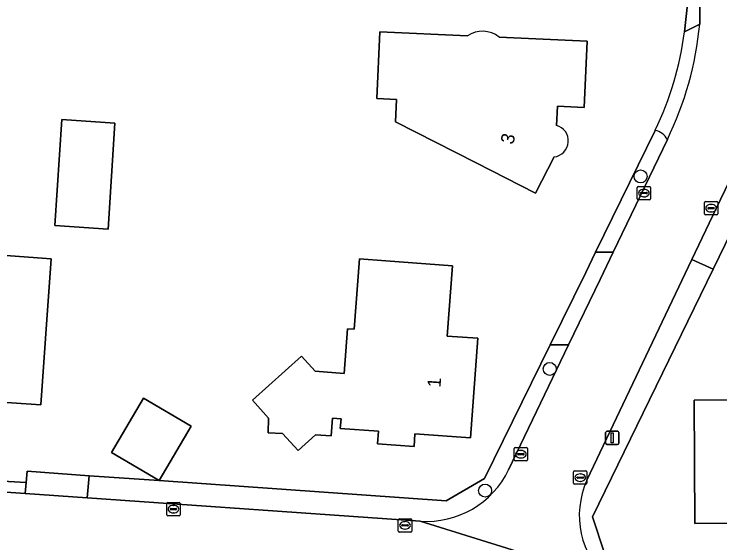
# Model space of a CAD drawing. Extents: x 157320 to 158835, y 386650 to 388491.
# Drawn here: x 158384.9 to 158437.9, y 387522.7 to 387562.4 of the extents above; entities that cross this region are included whole.
import ezdxf

# ---------------------------------------------------------------- set-up
doc = ezdxf.new("R2010")
doc.units = 0
for name, color, linetype in [('IMGEO_Boom', 7, 'Continuous'), ('IMGEO_Erf', 7, 'Continuous'), ('IMGEO_Groenvoorziening', 7, 'Continuous'), ('IMGEO_Kolk', 7, 'Continuous'), ('IMGEO_Lichtmast', 7, 'Continuous'), ('IMGEO_Pand', 7, 'Continuous'), ('IMGEO_Pand_nummerreeks', 7, 'Continuous'), ('IMGEO_Rijbaan_lokaal_gesloten', 7, 'Continuous'), ('IMGEO_Voetpad_open', 7, 'Continuous')]:
    doc.layers.add(name, color=color, linetype=linetype)

msp = doc.modelspace()

# ---------------------------------------------------------------- linework, layer by layer
at = {"layer": 'IMGEO_Boom'}
for centre in [(158431.93, 387550.229), (158425.105, 387535.776), (158420.258, 387526.643)]:
    msp.add_circle(centre, 0.489, dxfattribs=at)
at = {"layer": 'IMGEO_Erf'}
for points in [[(158518.506, 387594.513), (158500, 387594.419), (158485.148, 387594.353), (158475.882, 387594.279), (158463.352, 387594.164), (158451.599, 387594.056), (158445.909, 387594.004), (158444.274, 387592.695), (158443.932, 387590.789), (158443.976, 387580.93), (158444.015, 387576.583), (158444.112, 387565.853), (158443.067, 387560.454), (158442.837, 387557.892), (158441.964, 387554.231), (158440.97, 387550.666), (158437.371, 387543.256), (158428.323, 387524.679), (158429.228, 387521.962)], [(158435.217, 387561.089), (158435.44, 387563.164), (158435.437, 387567.341), (158435.418, 387591.865)], [(158413.615, 387556.014), (158412.122, 387556.083), (158412.353, 387561.071), (158418.931, 387560.777)], [(158421.31, 387560.69), (158427.91, 387560.38), (158427.69, 387555.4), (158425.69, 387555.49), (158425.61, 387554.06)], [(158425.44, 387551.69), (158424.05, 387548.98), (158419.595, 387551.248), (158413.537, 387554.332), (158413.615, 387556.014)], [(158374.369, 387527.904), (158385.808, 387527.258), (158385.877, 387528.094), (158390.529, 387527.767), (158395.785, 387527.396), (158417.33, 387525.878), (158420.204, 387527.562), (158425.134, 387537.58), (158427.815, 387543.024), (158428.555, 387544.541), (158433.02, 387553.688)]]:
    msp.add_lwpolyline(points, dxfattribs=at)
for points in [[(158388.487, 387554.509), (158392.472, 387554.232), (158391.96, 387546.26), (158387.96, 387546.55)], [(158387.68, 387544.05), (158387.26, 387538.068), (158386.91, 387533.08), (158377.73, 387533.72), (158378.092, 387538.707), (158378.297, 387541.523), (158379.294, 387541.451), (158379.526, 387544.643)], [(158410.819, 387544.039), (158412.814, 387543.894), (158417.8, 387543.53), (158417.412, 387538.248), (158419.7, 387538.08), (158419.16, 387530.6), (158414.991, 387530.903), (158414.923, 387529.968), (158412.187, 387530.167), (158412.255, 387531.102), (158409.39, 387531.31), (158409.442, 387532.028), (158408.794, 387532.075), (158408.698, 387530.759), (158407.521, 387530.844), (158406.231, 387529.662), (158405.062, 387530.938), (158403.973, 387530.971), (158404.007, 387532.091), (158402.798, 387533.425), (158406.467, 387536.748), (158407.507, 387535.6), (158409.69, 387535.44), (158409.935, 387538.79), (158410.434, 387538.753)], [(158395.785, 387527.396), (158392.209, 387529.504), (158394.616, 387533.589), (158398.193, 387531.481)], [(158455.138, 387533.594), (158459.438, 387533.629), (158459.49, 387527.189), (158458.17, 387525.848), (158455.2, 387525.824), (158455.22, 387523.39), (158446.51, 387523.317), (158446.502, 387524.267), (158436.003, 387524.18), (158435.94, 387533.44)]]:
    msp.add_lwpolyline(points, close=True, dxfattribs=at)
for centre, radius, start, end in [((158420.061, 387559.117), 2.008, 51.556, 124.2552), ((158411.787, 387564.018), 23.612, 334.0574, 352.8754), ((158425.292, 387552.892), 1.211, 277.0029, 74.7915)]:
    msp.add_arc(centre, radius, start, end, dxfattribs=at)
at = {"layer": 'IMGEO_Groenvoorziening'}
for points in [[(158436.364, 387561.659), (158436.375, 387563.187), (158435.44, 387563.164), (158435.217, 387561.089)], [(158385.808, 387527.258), (158374.369, 387527.904), (158374.331, 387527.238), (158385.741, 387526.437)]]:
    msp.add_lwpolyline(points, close=True, dxfattribs=at)
for points in [[(158433.02, 387553.688), (158428.555, 387544.541), (158429.868, 387544.541), (158433.935, 387553.007)], [(158437.371, 387543.256), (158435.766, 387543.99), (158427.899, 387527.419)], [(158429.524, 387519.953), (158435.364, 387517.085), (158435.346, 387518.972), (158429.228, 387521.962), (158428.323, 387524.679), (158437.371, 387543.256)], [(158422.025, 387528.213), (158426.525, 387537.58), (158425.134, 387537.58), (158420.204, 387527.562), (158417.33, 387525.878), (158395.785, 387527.396)], [(158395.785, 387527.396), (158390.529, 387527.767), (158390.395, 387526.11), (158415.387, 387524.355)]]:
    msp.add_lwpolyline(points, dxfattribs=at)
for centre, radius, start, end in [((158432.765, 387552.39), 1.322, 27.7927, 78.8894), ((158415.864, 387531.173), 6.835, 265.9961, 334.3342), ((158433.718, 387524.776), 6.391, 155.5679, 228.9903)]:
    msp.add_arc(centre, radius, start, end, dxfattribs=at)
at = {"layer": 'IMGEO_Kolk'}
for p, q in [((158431.672, 387548.553), (158431.672, 387549.405)), ((158431.747, 387549.479), (158432.599, 387549.479)), ((158432.673, 387549.405), (158432.673, 387548.553)), ((158431.931, 387548.973), (158431.931, 387548.985)), ((158432.369, 387548.936), (158431.971, 387548.936)), ((158431.974, 387549.022), (158432.372, 387549.022)), ((158432.16, 387549.259), (158432.185, 387549.259)), ((158432.415, 387548.985), (158432.415, 387548.973)), ((158432.599, 387548.479), (158431.747, 387548.479)), ((158432.183, 387548.699), (158432.158, 387548.699)), ((158436.717, 387547.419), (158436.717, 387548.271)), ((158436.792, 387548.345), (158437.644, 387548.345)), ((158437.718, 387548.271), (158437.718, 387547.419)), ((158436.976, 387547.839), (158436.976, 387547.851)), ((158437.414, 387547.802), (158437.016, 387547.802)), ((158437.019, 387547.888), (158437.417, 387547.888)), ((158437.205, 387548.125), (158437.23, 387548.125)), ((158437.46, 387547.851), (158437.46, 387547.839)), ((158437.644, 387547.345), (158436.792, 387547.345)), ((158437.228, 387547.565), (158437.203, 387547.565)), ((158422.44, 387528.951), (158422.44, 387529.803)), ((158422.515, 387529.877), (158423.367, 387529.877)), ((158423.441, 387529.803), (158423.441, 387528.951)), ((158422.699, 387529.371), (158422.699, 387529.383)), ((158423.137, 387529.334), (158422.739, 387529.334)), ((158422.742, 387529.42), (158423.14, 387529.42)), ((158422.928, 387529.657), (158422.953, 387529.657)), ((158423.183, 387529.383), (158423.183, 387529.371)), ((158423.367, 387528.877), (158422.515, 387528.877)), ((158422.951, 387529.097), (158422.926, 387529.097)), ((158426.97, 387528.121), (158427.822, 387528.121)), ((158426.895, 387527.195), (158426.895, 387528.047)), ((158427.154, 387527.615), (158427.154, 387527.627)), ((158427.592, 387527.578), (158427.194, 387527.578)), ((158427.197, 387527.664), (158427.595, 387527.664)), ((158427.383, 387527.901), (158427.408, 387527.901)), ((158427.638, 387527.627), (158427.638, 387527.615)), ((158427.896, 387528.047), (158427.896, 387527.195)), ((158427.822, 387527.121), (158426.97, 387527.121)), ((158427.406, 387527.341), (158427.381, 387527.341)), ((158396.359, 387524.831), (158396.359, 387525.683)), ((158396.434, 387525.757), (158397.286, 387525.757)), ((158396.847, 387525.537), (158396.872, 387525.537)), ((158397.36, 387525.683), (158397.36, 387524.831)), ((158396.618, 387525.251), (158396.618, 387525.263)), ((158397.056, 387525.214), (158396.658, 387525.214)), ((158396.661, 387525.3), (158397.059, 387525.3)), ((158396.87, 387524.977), (158396.845, 387524.977)), ((158397.102, 387525.263), (158397.102, 387525.251)), ((158397.286, 387524.757), (158396.434, 387524.757)), ((158413.744, 387523.609), (158413.744, 387524.461)), ((158413.819, 387524.535), (158414.671, 387524.535)), ((158414.745, 387524.461), (158414.745, 387523.609)), ((158414.003, 387524.029), (158414.003, 387524.041)), ((158414.441, 387523.992), (158414.043, 387523.992)), ((158414.046, 387524.078), (158414.444, 387524.078)), ((158414.232, 387524.315), (158414.257, 387524.315)), ((158414.487, 387524.041), (158414.487, 387524.029)), ((158414.671, 387523.535), (158413.819, 387523.535)), ((158414.255, 387523.755), (158414.23, 387523.755))]:
    msp.add_line(p, q, dxfattribs=at)
for points in [[(158431.672, 387548.553), (158431.672, 387549.405)], [(158431.747, 387549.479), (158432.599, 387549.479)], [(158432.673, 387549.405), (158432.673, 387548.553)], [(158432.599, 387548.479), (158431.747, 387548.479)], [(158436.717, 387547.419), (158436.717, 387548.271)], [(158436.792, 387548.345), (158437.644, 387548.345)], [(158437.718, 387548.271), (158437.718, 387547.419)], [(158437.644, 387547.345), (158436.792, 387547.345)], [(158422.44, 387528.951), (158422.44, 387529.803)], [(158422.515, 387529.877), (158423.367, 387529.877)], [(158423.441, 387529.803), (158423.441, 387528.951)], [(158423.367, 387528.877), (158422.515, 387528.877)], [(158426.97, 387528.121), (158427.822, 387528.121)], [(158426.895, 387527.195), (158426.895, 387528.047)], [(158427.896, 387528.047), (158427.896, 387527.195)], [(158427.822, 387527.121), (158426.97, 387527.121)], [(158396.359, 387524.831), (158396.359, 387525.683)], [(158396.434, 387525.757), (158397.286, 387525.757)], [(158397.36, 387525.683), (158397.36, 387524.831)], [(158397.286, 387524.757), (158396.434, 387524.757)], [(158413.744, 387523.609), (158413.744, 387524.461)], [(158413.819, 387524.535), (158414.671, 387524.535)], [(158414.745, 387524.461), (158414.745, 387523.609)], [(158414.671, 387523.535), (158413.819, 387523.535)]]:
    msp.add_lwpolyline(points, dxfattribs=at)
for centre, radius, start, end in [((158431.749, 387549.403), 0.0765, 91.552, 178.448), ((158431.749, 387549.403), 0.0765, 91.552, 178.448), ((158432.597, 387549.403), 0.0765, 1.552, 88.448), ((158432.597, 387549.403), 0.0765, 1.552, 88.448), ((158431.971, 387548.982), 0.0403, 85.8775, 175.7526), ((158431.968, 387548.972), 0.0366, 178.938, 274.7102), ((158432.372, 387548.979), 0.043, 264.8664, 352.4533), ((158432.376, 387548.984), 0.0386, 1.7309, 96.639), ((158431.749, 387548.555), 0.0765, 181.552, 268.448), ((158431.749, 387548.555), 0.0765, 181.552, 268.448), ((158432.597, 387548.555), 0.0765, 271.552, 358.448), ((158432.597, 387548.555), 0.0765, 271.552, 358.448), ((158436.794, 387548.269), 0.0765, 91.552, 178.448), ((158436.794, 387548.269), 0.0765, 91.552, 178.448), ((158437.642, 387548.269), 0.0765, 1.552, 88.448), ((158437.642, 387548.269), 0.0765, 1.552, 88.448), ((158437.016, 387547.848), 0.0403, 85.8775, 175.7526), ((158437.013, 387547.838), 0.0366, 178.938, 274.7102), ((158437.417, 387547.845), 0.043, 264.8664, 352.4533), ((158437.421, 387547.85), 0.0386, 1.7309, 96.639), ((158436.794, 387547.421), 0.0765, 181.552, 268.448), ((158436.794, 387547.421), 0.0765, 181.552, 268.448), ((158437.642, 387547.421), 0.0765, 271.552, 358.448), ((158437.642, 387547.421), 0.0765, 271.552, 358.448), ((158422.517, 387529.801), 0.0765, 91.552, 178.448), ((158422.517, 387529.801), 0.0765, 91.552, 178.448), ((158423.365, 387529.801), 0.0765, 1.552, 88.448), ((158423.365, 387529.801), 0.0765, 1.552, 88.448), ((158422.739, 387529.38), 0.0403, 85.8775, 175.7526), ((158422.736, 387529.37), 0.0366, 178.938, 274.7102), ((158423.14, 387529.377), 0.043, 264.8664, 352.4533), ((158423.144, 387529.382), 0.0386, 1.7309, 96.639), ((158422.517, 387528.953), 0.0765, 181.552, 268.448), ((158422.517, 387528.953), 0.0765, 181.552, 268.448), ((158423.365, 387528.953), 0.0765, 271.552, 358.448), ((158423.365, 387528.953), 0.0765, 271.552, 358.448), ((158426.972, 387528.045), 0.0765, 91.552, 178.448), ((158426.972, 387528.045), 0.0765, 91.552, 178.448), ((158427.82, 387528.045), 0.0765, 1.552, 88.448), ((158427.82, 387528.045), 0.0765, 1.552, 88.448), ((158427.194, 387527.624), 0.0403, 85.8775, 175.7526), ((158427.191, 387527.614), 0.0366, 178.938, 274.7102), ((158427.595, 387527.621), 0.043, 264.8664, 352.4533), ((158427.599, 387527.626), 0.0386, 1.7309, 96.639), ((158426.972, 387527.197), 0.0765, 181.552, 268.448), ((158426.972, 387527.197), 0.0765, 181.552, 268.448), ((158427.82, 387527.197), 0.0765, 271.552, 358.448), ((158427.82, 387527.197), 0.0765, 271.552, 358.448), ((158396.436, 387525.681), 0.0765, 91.552, 178.448), ((158396.436, 387525.681), 0.0765, 91.552, 178.448), ((158397.284, 387525.681), 0.0765, 1.552, 88.448), ((158397.284, 387525.681), 0.0765, 1.552, 88.448), ((158396.658, 387525.26), 0.0403, 85.8775, 175.7526), ((158396.655, 387525.25), 0.0366, 178.938, 274.7102), ((158397.059, 387525.257), 0.043, 264.8664, 352.4533), ((158397.063, 387525.262), 0.0386, 1.7309, 96.639), ((158396.436, 387524.833), 0.0765, 181.552, 268.448), ((158396.436, 387524.833), 0.0765, 181.552, 268.448), ((158397.284, 387524.833), 0.0765, 271.552, 358.448), ((158397.284, 387524.833), 0.0765, 271.552, 358.448), ((158413.821, 387524.459), 0.0765, 91.552, 178.448), ((158413.821, 387524.459), 0.0765, 91.552, 178.448), ((158414.669, 387524.459), 0.0765, 1.552, 88.448), ((158414.669, 387524.459), 0.0765, 1.552, 88.448), ((158414.043, 387524.038), 0.0403, 85.8775, 175.7526), ((158414.04, 387524.028), 0.0366, 178.938, 274.7102), ((158414.444, 387524.035), 0.043, 264.8664, 352.4533), ((158414.448, 387524.04), 0.0386, 1.7309, 96.639), ((158413.821, 387523.611), 0.0765, 181.552, 268.448), ((158413.821, 387523.611), 0.0765, 181.552, 268.448), ((158414.669, 387523.611), 0.0765, 271.552, 358.448), ((158414.669, 387523.611), 0.0765, 271.552, 358.448)]:
    msp.add_arc(centre, radius, start, end, dxfattribs=at)
for centre, major_axis, ratio, start_param, end_param in [((158432.159, 387548.979), (-0.387, 0.002), 0.722429, 4.712389, 7.853982), ((158432.184, 387548.979), (-0.39, 0.002), 0.717154, 1.570796, 4.712389), ((158437.204, 387547.845), (-0.387, 0.002), 0.722429, 4.712389, 7.853982), ((158437.229, 387547.845), (-0.39, 0.002), 0.717154, 1.570796, 4.712389), ((158422.927, 387529.377), (-0.387, 0.002), 0.722429, 4.712389, 7.853982), ((158422.952, 387529.377), (-0.39, 0.002), 0.717154, 1.570796, 4.712389), ((158427.382, 387527.621), (-0.387, 0.002), 0.722429, 4.712389, 7.853982), ((158427.407, 387527.621), (-0.39, 0.002), 0.717154, 1.570796, 4.712389), ((158396.846, 387525.257), (-0.387, 0.002), 0.722429, 4.712389, 7.853982), ((158396.871, 387525.257), (-0.39, 0.002), 0.717154, 1.570796, 4.712389), ((158414.231, 387524.035), (-0.387, 0.002), 0.722429, 4.712389, 7.853982), ((158414.256, 387524.035), (-0.39, 0.002), 0.717154, 1.570796, 4.712389)]:
    msp.add_ellipse(centre, major_axis=major_axis, ratio=ratio, start_param=start_param, end_param=end_param, dxfattribs=at)
at = {"layer": 'IMGEO_Lichtmast'}
for p, q in [((158429.305, 387530.198), (158429.305, 387530.998)), ((158429.305, 387530.998), (158429.305, 387530.198)), ((158429.405, 387531.098), (158430.195, 387531.098)), ((158430.195, 387531.098), (158429.405, 387531.098)), ((158430.295, 387530.998), (158430.295, 387530.198)), ((158430.295, 387530.198), (158430.295, 387530.998)), ((158430.195, 387530.098), (158429.405, 387530.098)), ((158429.405, 387530.098), (158430.195, 387530.098))]:
    msp.add_line(p, q, dxfattribs=at)
msp.add_lwpolyline([(158429.725, 387530.973), (158429.875, 387530.973), (158429.875, 387530.223), (158429.725, 387530.223), (158429.725, 387530.973)], dxfattribs=at)
for centre, start, end in [((158429.405, 387530.998), 90, 180), ((158429.405, 387530.998), 90, 180), ((158430.195, 387530.998), 0, 90), ((158430.195, 387530.998), 360, 90), ((158429.405, 387530.198), 180, 270), ((158429.405, 387530.198), 180, 270), ((158430.195, 387530.198), 270, 0), ((158430.195, 387530.198), 270, 0)]:
    msp.add_arc(centre, 0.1, start, end, dxfattribs=at)
at = {"layer": 'IMGEO_Pand'}
for points in [[(158418.931, 387560.777), (158412.353, 387561.071), (158412.122, 387556.083), (158413.615, 387556.014), (158413.537, 387554.332), (158419.595, 387551.248), (158424.05, 387548.98), (158425.44, 387551.69)], [(158425.61, 387554.06), (158425.69, 387555.49), (158427.69, 387555.4), (158427.91, 387560.38), (158421.31, 387560.69)]]:
    msp.add_lwpolyline(points, dxfattribs=at)
for points in [[(158391.96, 387546.26), (158392.472, 387554.232), (158388.487, 387554.509), (158387.96, 387546.55)], [(158387.68, 387544.05), (158379.526, 387544.643), (158379.294, 387541.451), (158378.297, 387541.523), (158378.092, 387538.707), (158377.73, 387533.72), (158386.91, 387533.08), (158387.26, 387538.068)], [(158409.935, 387538.79), (158409.69, 387535.44), (158407.507, 387535.6), (158406.467, 387536.748), (158402.798, 387533.425), (158404.007, 387532.091), (158403.973, 387530.971), (158405.062, 387530.938), (158406.231, 387529.662), (158407.521, 387530.844), (158408.698, 387530.759), (158408.794, 387532.075), (158409.442, 387532.028), (158409.39, 387531.31), (158412.255, 387531.102), (158412.187, 387530.167), (158414.923, 387529.968), (158414.991, 387530.903), (158419.16, 387530.6), (158419.7, 387538.08), (158417.412, 387538.248), (158417.8, 387543.53), (158412.814, 387543.894), (158410.819, 387544.039), (158410.434, 387538.753)], [(158392.209, 387529.504), (158395.785, 387527.396), (158398.193, 387531.481), (158394.616, 387533.589)], [(158459.438, 387533.629), (158455.138, 387533.594), (158435.94, 387533.44), (158436.003, 387524.18), (158446.502, 387524.267), (158446.51, 387523.317), (158455.22, 387523.39), (158455.2, 387525.824), (158458.17, 387525.848), (158459.49, 387527.189)]]:
    msp.add_lwpolyline(points, close=True, dxfattribs=at)
for centre, radius, start, end in [((158420.061, 387559.117), 2.008, 51.556, 124.2552), ((158425.292, 387552.892), 1.211, 277.0029, 74.7915)]:
    msp.add_arc(centre, radius, start, end, dxfattribs=at)
at = {"layer": 'IMGEO_Rijbaan_lokaal_gesloten'}
for points in [[(158436.571, 387590.495), (158436.405, 387567.341), (158436.375, 387563.187), (158436.364, 387561.659)], [(158433.935, 387553.007), (158429.868, 387544.541), (158428.887, 387542.499), (158426.525, 387537.58), (158422.025, 387528.213)], [(158435.766, 387543.99), (158437.59, 387547.831), (158439.28, 387551.302)], [(158427.899, 387527.419), (158435.766, 387543.99)], [(158449.882, 387500), (158449.506, 387498.19), (158454.465, 387495.798), (158456.52, 387500), (158459.153, 387505.4), (158440.186, 387514.716), (158436.033, 387516.756), (158435.364, 387517.085), (158429.524, 387519.953), (158415.387, 387524.355), (158390.395, 387526.11), (158385.741, 387526.437), (158374.331, 387527.238), (158371.261, 387527.453), (158358.533, 387528.347)], [(158415.387, 387524.355), (158429.524, 387519.953)]]:
    msp.add_lwpolyline(points, dxfattribs=at)
for centre, radius, start, end in [((158411.503, 387563.972), 24.968, 333.951, 354.6855), ((158415.864, 387531.173), 6.835, 265.9961, 334.3342), ((158433.718, 387524.776), 6.391, 155.5679, 228.9903)]:
    msp.add_arc(centre, radius, start, end, dxfattribs=at)
at = {"layer": 'IMGEO_Voetpad_open'}
msp.add_lwpolyline([(158436.364, 387561.659), (158435.217, 387561.089)], dxfattribs=at)
for points in [[(158439.28, 387551.302), (158437.59, 387547.831), (158435.766, 387543.99), (158437.371, 387543.256), (158440.97, 387550.666)], [(158428.887, 387542.499), (158429.868, 387544.541), (158428.555, 387544.541), (158427.815, 387543.024), (158425.134, 387537.58), (158426.525, 387537.58)], [(158390.529, 387527.767), (158385.877, 387528.094), (158385.808, 387527.258), (158385.741, 387526.437), (158390.395, 387526.11)]]:
    msp.add_lwpolyline(points, close=True, dxfattribs=at)
for centre, radius, start, end in [((158411.503, 387563.972), 24.968, 333.951, 354.6855), ((158411.787, 387564.018), 23.612, 334.0574, 352.8754), ((158432.765, 387552.39), 1.322, 27.7927, 78.8894)]:
    msp.add_arc(centre, radius, start, end, dxfattribs=at)

# ---------------------------------------------------------------- texts
at = {"layer": 'IMGEO_Pand_nummerreeks'}
for s, rotation, p in [('3', 75.8603, (158422.36, 387552.583)), ('1', 85.8708, (158416.906, 387534.36))]:
    msp.add_text(s, height=1, rotation=rotation, dxfattribs=at).set_placement(p)

doc.saveas('drawing.dxf')
